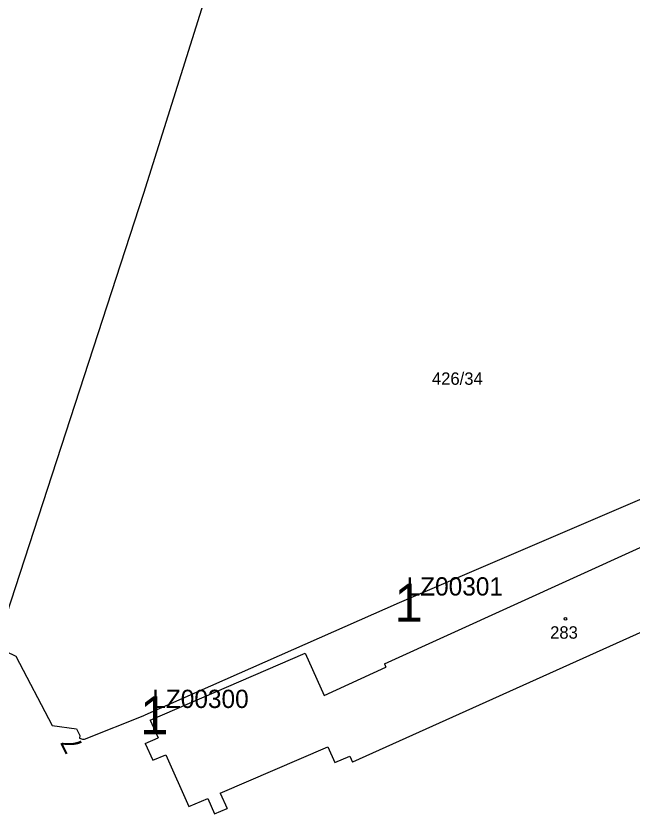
# Model space of a CAD drawing. Extents: x -738131 to -734179, y -1033447 to -1030078.
# Drawn here: x -735648.9 to -735564.5, y -1031900.8 to -1031791.3 of the extents above; entities that cross this region are included whole.
import ezdxf

# ---------------------------------------------------------------- set-up
doc = ezdxf.new("R2010")
doc.units = 0
for name, color, linetype in [('ftf_2010', 7, 'Continuous'), ('ftf_3010', 7, 'Continuous'), ('ftf_3010_ftf_3010_gtda_3015_gtda_3015_1', 7, 'Continuous'), ('ftf_3170', 7, 'Continuous'), ('Vrstva 1', 7, 'Continuous'), ('Vrstva 2', 7, 'Continuous'), ('Vrstva 5', 7, 'Continuous')]:
    doc.layers.add(name, color=color, linetype=linetype)

msp = doc.modelspace()

# ---------------------------------------------------------------- linework, layer by layer
at = {"layer": 'ftf_2010'}
for points in [[(-735561.98, -1031856.88), (-735596.45, -1031871.66)], [(-735676.31, -1031858.18), (-735677.49, -1031860.92), (-735679.01, -1031864.47), (-735648.94, -1031878.95), (-735643.98, -1031888.46), (-735640.63, -1031888.9), (-735640.19, -1031889.82), (-735640.21, -1031890.18), (-735639.83, -1031890.32), (-735639.52, -1031890.34), (-735631.26, -1031887.06)], [(-735596.45, -1031871.66), (-735631.26, -1031887.06)]]:
    msp.add_lwpolyline(points, dxfattribs=at)
at = {"layer": 'Vrstva 1'}
for points in [[(-735610.45, -1031748.85), (-735631.46, -1031815.6)], [(-735631.46, -1031815.6), (-735659.7, -1031902.27)], [(-735598.49, -1031880.01), (-735546.24, -1031856.24)], [(-735562.18, -1031875.16), (-735602.86, -1031893.48)], [(-735630.55, -1031887.73), (-735609.34, -1031878.54)], [(-735609.34, -1031878.54), (-735606.74, -1031884.33)], [(-735598.49, -1031880.01), (-735598.28, -1031880.48)], [(-735606.74, -1031884.33), (-735598.28, -1031880.48)], [(-735630.55, -1031887.73), (-735629.46, -1031890.15)], [(-735631.23, -1031890.91), (-735629.46, -1031890.15)], [(-735631.23, -1031890.91), (-735630.19, -1031893.22)], [(-735630.19, -1031893.22), (-735628.42, -1031892.46)], [(-735628.42, -1031892.46), (-735625.24, -1031899.56)], [(-735620.97, -1031897.73), (-735606.21, -1031891.4)], [(-735606.21, -1031891.4), (-735605.25, -1031893.54)], [(-735605.25, -1031893.54), (-735603.22, -1031892.67)], [(-735603.22, -1031892.67), (-735602.86, -1031893.48)], [(-735620.97, -1031897.73), (-735620.02, -1031899.84)], [(-735625.24, -1031899.56), (-735622.67, -1031898.46)], [(-735622.67, -1031898.46), (-735621.72, -1031900.57)], [(-735621.72, -1031900.57), (-735620.02, -1031899.84)]]:
    msp.add_lwpolyline(points, dxfattribs=at)
at = {"layer": 'Vrstva 5'}
msp.add_circle((-735573.71, -1031873.86), 0.175, dxfattribs=at)

# ---------------------------------------------------------------- texts
at = {"layer": 'ftf_3010'}
for p in [(-735597.1, -1031874.26), (-735631.91, -1031889.66)]:
    msp.add_text('1', height=5.2, dxfattribs=at).set_placement(p)
at = {"layer": 'ftf_3010_ftf_3010_gtda_3015_gtda_3015_1'}
for s, p in [('LZ00301', (-735595.45, -1031870.66)), ('LZ00300', (-735630.26, -1031886.06))]:
    msp.add_text(s, height=2.5, dxfattribs=at).set_placement(p)
at = {"layer": 'ftf_3170'}
msp.add_text('7', height=2.7, rotation=116.158, dxfattribs=at).set_placement((-735639.61, -1031891.39))
at = {"layer": 'Vrstva 2'}
for s, p in [('426/34', (-735591.98, -1031841.81)), ('283', (-735575.8, -1031876.57))]:
    msp.add_text(s, height=1.7, dxfattribs=at).set_placement(p)

doc.saveas('drawing.dxf')
